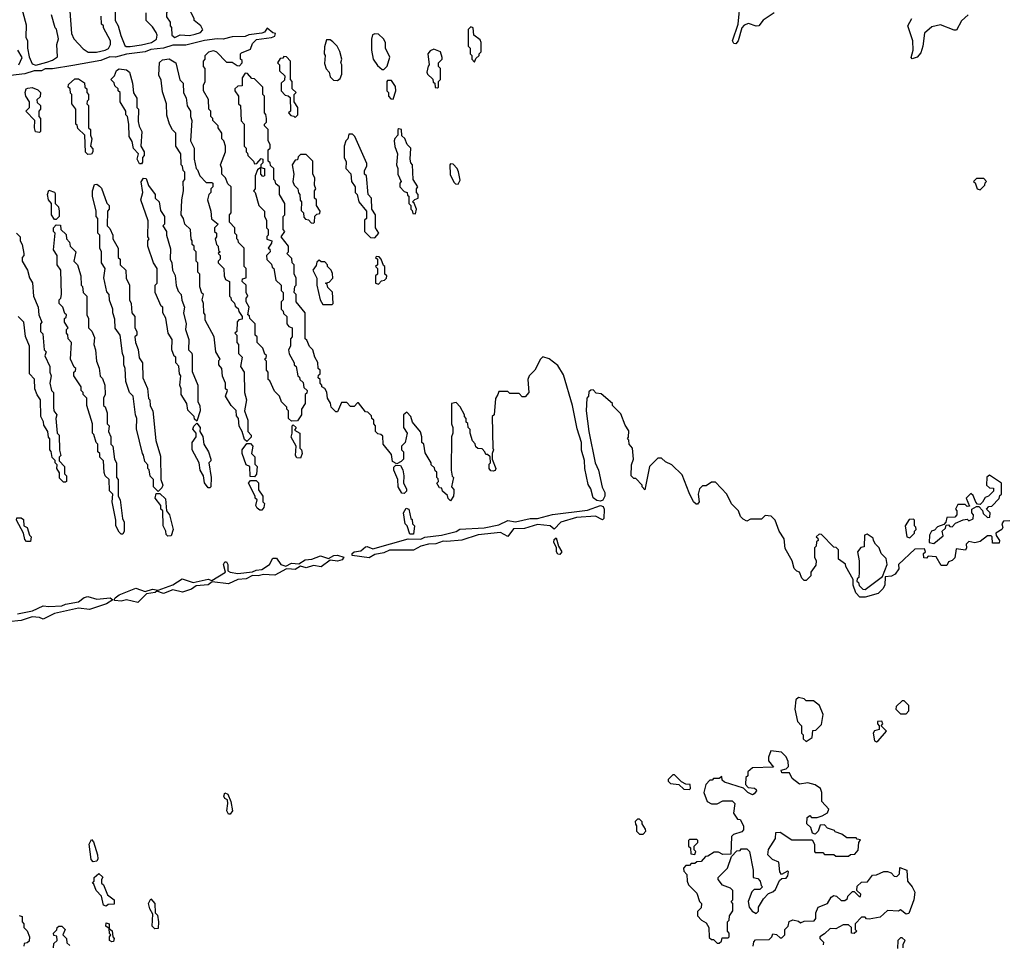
# Model space of a CAD drawing. Extents: x 2737310 to 2869991, y 870230 to 1012730.
# Tile 344 of 479: x 2793858 to 2799176, y 941844 to 946839. Entities that reach past the tile are written whole.
import ezdxf

# ---------------------------------------------------------------- set-up
doc = ezdxf.new("R2010")
doc.units = 0

msp = doc.modelspace()

# ---------------------------------------------------------------- linework, layer by layer
at = {"layer": '0CON02XD'}
for points in [[(2794695, 946742.5), (2794725, 946757.5), (2794775, 946754), (2794805, 946760), (2794835, 946770), (2794846.4, 946783.6), (2794836.4, 946806.4), (2794800, 946835), (2794800, 946845), (2794765, 946910), (2794735, 946930), (2794675, 946930), (2794660, 946915), (2794657, 946883), (2794650, 946875), (2794650, 946855), (2794670, 946825), (2794670, 946805), (2794677, 946797), (2794680, 946755), (2794695, 946742.5)], [(2797932.5, 946875), (2797873.6, 946836.4), (2797850, 946805), (2797835, 946803.3), (2797795, 946817.5), (2797770.7, 946809.3), (2797757.5, 946795), (2797737.5, 946725), (2797725, 946707.5), (2797715, 946710), (2797707.5, 946725), (2797737.5, 946815), (2797750, 946945)], [(2793862.5, 946925), (2793891.7, 946811.7), (2793890, 946745), (2793900, 946725), (2793900, 946685), (2793908.3, 946638.3), (2793925, 946600), (2793945, 946593.3), (2794005, 946610), (2794035, 946620), (2794061.7, 946638.3), (2794057.5, 946705), (2794067.5, 946735), (2794057, 946787), (2794050, 946795), (2794030, 946865)], [(2794127.5, 946885), (2794137.5, 946765), (2794150, 946735), (2794200.7, 946680.7), (2794227, 946663), (2794273, 946663), (2794320, 946675), (2794336.4, 946683.6), (2794347.5, 946705), (2794347.5, 946725), (2794310, 946795), (2794310, 946805), (2794300, 946815), (2794297, 946857)], [(2794372.5, 946905), (2794372.5, 946835), (2794390, 946805), (2794403, 946753), (2794425, 946700), (2794433.3, 946693.3), (2794453.9, 946693.9), (2794515, 946703.3), (2794570, 946715), (2794596.4, 946733.6), (2794600, 946755), (2794595, 946770), (2794575, 946800), (2794540, 946835), (2794540, 946875)], [(2798980, 946865), (2798945, 946832.5), (2798917, 946783), (2798905, 946782.5), (2798830.7, 946810.7), (2798785, 946800), (2798744.1, 946765.9), (2798736, 946695), (2798725, 946660), (2798705, 946636.7), (2798677.5, 946627.5), (2798672.5, 946635), (2798683.8, 946675), (2798681.2, 946725), (2798653.9, 946806.1), (2798675.8, 946845)], [(2798603.6, 943896.4), (2798607, 943873), (2798586.4, 943843.6), (2798566.4, 943833.6), (2798531.7, 943828.3), (2798530, 943785), (2798520, 943765), (2798495, 943740), (2798425, 943720), (2798395, 943720), (2798373, 943743), (2798360, 943785), (2798360, 943815), (2798320, 943885), (2798318.3, 943898.3), (2798280, 943925), (2798280, 943975), (2798268.3, 943988.3), (2798255, 943990), (2798188.3, 944058.3), (2798175, 944060), (2798160, 944045), (2798168.3, 944038.3), (2798170, 944025), (2798161.7, 944018.3), (2798160, 943995), (2798150, 943985), (2798150, 943935), (2798160, 943915), (2798157, 943893), (2798130, 943855), (2798130, 943835), (2798105, 943810), (2798095, 943810), (2798081.7, 943821.7), (2798070, 943855), (2798055, 943860), (2798040, 943875), (2798030, 943915), (2797993, 943983), (2797987.5, 944035), (2797960, 944075), (2797937.5, 944135), (2797916.4, 944156.4), (2797885, 944160), (2797865, 944140), (2797805, 944140), (2797785, 944130), (2797765, 944140), (2797750, 944155), (2797740, 944185), (2797703, 944223), (2797676.4, 944276.4), (2797615, 944340), (2797595, 944340), (2797565, 944320), (2797545, 944320), (2797530, 944305), (2797522.5, 944275), (2797527.5, 944235), (2797518.3, 944221.7), (2797511.7, 944221.7), (2797497.5, 944235), (2797473, 944283), (2797435, 944380), (2797380, 944435), (2797345, 944450), (2797325, 944470), (2797305, 944470), (2797260, 944425), (2797235, 944300), (2797220, 944315), (2797220, 944325), (2797185, 944360), (2797175, 944360), (2797160, 944375), (2797162.5, 944435), (2797172.5, 944465), (2797167.5, 944525), (2797150, 944545), (2797147, 944567), (2797140, 944575), (2797146.7, 944583.3), (2797147, 944617), (2797128.3, 944648.3), (2797105, 944710), (2797060, 944755), (2797060, 944765), (2796998.3, 944818.3), (2796971.7, 944821.7), (2796955, 944840), (2796941.7, 944838.3), (2796931.7, 944828.3), (2796930, 944805), (2796920, 944795), (2796917.5, 944725), (2796932, 944615), (2796966.7, 944445), (2796983.3, 944405), (2797003, 944313), (2797017.5, 944285), (2797017.5, 944265), (2797006.4, 944243.6), (2796995, 944237.5), (2796975, 944240.8), (2796955.5, 944255.5), (2796943.3, 944305), (2796927.3, 944327.3), (2796910, 944415), (2796907.7, 944457.7), (2796892.7, 944512.7), (2796892, 944555), (2796868.3, 944628.3), (2796843.8, 944755), (2796795, 944920), (2796765, 944970), (2796717, 945007), (2796683, 945017), (2796670, 945005), (2796640, 944945), (2796610, 944915), (2796602.5, 944895), (2796607.5, 944825), (2796588.3, 944801.7), (2796571.7, 944801.7), (2796555, 944820), (2796505, 944820), (2796495, 944830), (2796445, 944830), (2796440, 944815), (2796428.3, 944791.7), (2796420, 944705), (2796410, 944695), (2796412.5, 944525), (2796417.5, 944515), (2796410, 944495), (2796410, 944465), (2796430, 944415), (2796426.4, 944403.6), (2796415, 944400), (2796401.7, 944401.7), (2796392.5, 944415), (2796393, 944437), (2796400, 944445), (2796398.3, 944478.3), (2796385, 944490), (2796375, 944490), (2796370, 944505), (2796355, 944520), (2796331.7, 944521.7), (2796321.7, 944531.7), (2796318.3, 944548.3), (2796303, 944563), (2796290, 944605), (2796290, 944625), (2796280, 944635), (2796278.3, 944658.3), (2796270, 944665), (2796270, 944685), (2796260, 944695), (2796260, 944705), (2796237, 944747), (2796215, 944770), (2796190, 944765), (2796190, 944655), (2796197.5, 944635), (2796197.5, 944605), (2796190, 944585), (2796187.5, 944405), (2796193, 944373), (2796200, 944365), (2796190, 944315), (2796201.7, 944301.7), (2796202.5, 944285), (2796200, 944265), (2796185, 944240), (2796171.7, 944251.7), (2796168.3, 944268.3), (2796141.7, 944291.7), (2796138.3, 944308.3), (2796125, 944310), (2796110, 944335), (2796120, 944345), (2796118.3, 944358.3), (2796110, 944365), (2796110, 944395), (2796101.7, 944401.7), (2796098.3, 944418.3), (2796080, 944435), (2796080, 944445), (2796048.3, 944498.3), (2796040, 944545), (2796030, 944555), (2796030, 944585), (2796021.7, 944611.7), (2795980, 944665), (2795970, 944695), (2795948.3, 944718.3), (2795930, 944705), (2795930, 944635), (2795950, 944605), (2795940, 944555), (2795920, 944535), (2795920, 944515), (2795930, 944505), (2795930, 944465), (2795918.3, 944451.7), (2795895, 944440), (2795871.7, 944451.7), (2795865, 944490), (2795820, 944545), (2795818.3, 944588.3), (2795808.3, 944598.3), (2795791.7, 944601.7), (2795780, 944615), (2795780, 944645), (2795770, 944655), (2795770, 944675), (2795760, 944685), (2795758.3, 944698.3), (2795738.3, 944718.3), (2795725, 944720), (2795688.3, 944768.3), (2795681.7, 944768.3), (2795665, 944750), (2795645, 944750), (2795625, 944770), (2795595, 944770), (2795575, 944720), (2795565, 944720), (2795540, 944745), (2795537, 944767), (2795520, 944795), (2795517, 944827), (2795506.4, 944846.4), (2795490, 944855), (2795490, 944865), (2795480, 944875), (2795480, 944895), (2795470, 944905), (2795471.7, 944918.3), (2795480, 944925), (2795480, 944945), (2795470, 944955), (2795467, 944987), (2795452.5, 945015), (2795440, 945055), (2795423, 945073), (2795408.3, 945108.3), (2795400, 945115), (2795400, 945255), (2795350, 945315), (2795350, 945355), (2795340, 945365), (2795343, 945397), (2795350, 945405), (2795350, 945445), (2795340, 945465), (2795340, 945515), (2795330, 945525), (2795328.3, 945548.3), (2795300, 945575), (2795310, 945585), (2795310, 945615), (2795270, 945665), (2795290, 945695), (2795280, 945705), (2795280, 945775), (2795290, 945785), (2795290, 945845), (2795260, 945895), (2795260, 945935), (2795241.7, 945951.7), (2795238.3, 945968.3), (2795230, 945975), (2795230, 946035), (2795211.7, 946051.7), (2795210, 946065), (2795200, 946075), (2795200, 946135), (2795210, 946145), (2795210, 946165), (2795200, 946185), (2795200, 946245), (2795180, 946265), (2795180, 946275), (2795190, 946285), (2795190, 946305), (2795187, 946327), (2795180, 946335), (2795180, 946425), (2795170, 946435), (2795170, 946475), (2795125, 946520), (2795111.7, 946521.7), (2795088.3, 946548.3), (2795075, 946550), (2795060, 946525), (2795058.3, 946481.7), (2795035, 946480), (2795020, 946465), (2795020, 946455), (2795040, 946425), (2795040, 946385), (2795050, 946375), (2795053, 946293), (2795070, 946275), (2795070, 946155), (2795080, 946145), (2795080, 946125), (2795088.3, 946118.3), (2795090, 946105), (2795120, 946075), (2795125, 946060), (2795138.3, 946061.7), (2795161.7, 946088.3), (2795170, 946085), (2795170, 946065), (2795160, 946055), (2795160, 946040), (2795180, 946035), (2795180, 945995), (2795171.7, 945991.7), (2795160, 946005), (2795160, 946040), (2795141.7, 946028.3), (2795130, 945995), (2795130, 945925), (2795120, 945915), (2795130, 945905), (2795150, 945835), (2795180, 945805), (2795180, 945775), (2795190, 945755), (2795190, 945715), (2795200, 945705), (2795200, 945675), (2795193, 945667), (2795193, 945653), (2795220, 945645), (2795218.3, 945631.7), (2795200, 945605), (2795208.3, 945598.3), (2795210, 945585), (2795190, 945565), (2795193, 945543), (2795218.3, 945518.3), (2795221.7, 945501.7), (2795230, 945495), (2795241.7, 945431.7), (2795270, 945405), (2795270, 945375), (2795280, 945365), (2795280, 945325), (2795270, 945315), (2795270, 945275), (2795280, 945265), (2795281.7, 945251.7), (2795300, 945235), (2795300, 945195), (2795311.7, 945181.7), (2795330, 945175), (2795330, 945125), (2795320, 945115), (2795320, 945075), (2795310, 945055), (2795313, 945033), (2795340, 944985), (2795340, 944975), (2795350, 944965), (2795360, 944915), (2795368.3, 944908.3), (2795370, 944895), (2795388.3, 944878.3), (2795391.7, 944851.7), (2795410, 944835), (2795408.3, 944821.7), (2795400, 944815), (2795400, 944765), (2795380, 944735), (2795380, 944705), (2795358.3, 944671.7), (2795325, 944670), (2795310, 944685), (2795310, 944725), (2795300, 944735), (2795300, 944745), (2795272.5, 944775), (2795260, 944805), (2795233, 944833), (2795208.3, 944888.3), (2795200, 944895), (2795200, 944935), (2795190, 944945), (2795190, 944995), (2795180, 945005), (2795188.3, 945011.7), (2795190, 945025), (2795181.7, 945031.7), (2795170, 945065), (2795140, 945095), (2795140, 945125), (2795130, 945135), (2795130, 945195), (2795100, 945225), (2795098.3, 945238.3), (2795090, 945245), (2795097.5, 945285), (2795080, 945315), (2795080, 945335), (2795090, 945345), (2795080, 945365), (2795080, 945405), (2795060, 945425), (2795061.7, 945438.3), (2795080, 945445), (2795080, 945495), (2795070, 945505), (2795070, 945605), (2795040, 945635), (2795038.3, 945648.3), (2795030, 945655), (2795030, 945675), (2795020, 945685), (2795020, 945715), (2794990, 945745), (2794990, 945785), (2795000, 945795), (2795000, 945935), (2794981.7, 945951.7), (2794970, 945985), (2794950, 946005), (2794950, 946035), (2794942.5, 946055), (2794970, 946125), (2794970, 946155), (2794960, 946185), (2794950, 946195), (2794950, 946225), (2794930, 946255), (2794930, 946265), (2794900, 946295), (2794900, 946305), (2794890, 946315), (2794890, 946345), (2794880, 946355), (2794877, 946407), (2794850, 946455), (2794850, 946485), (2794860, 946505), (2794860, 946575), (2794850, 946585), (2794850, 946615), (2794860, 946625), (2794860, 946645), (2794880, 946665), (2794905, 946672.5), (2794920, 946665), (2794975, 946610), (2795005, 946610), (2795031.7, 946591.7), (2795045, 946590), (2795060, 946605), (2795058.3, 946618.3), (2795050, 946625), (2795050, 946655), (2795055, 946660), (2795105, 946680), (2795115, 946710), (2795137.5, 946732.5), (2795217, 946743), (2795235, 946750), (2795240, 946765), (2795225, 946767.5), (2795195, 946792.5), (2795179.5, 946770.5), (2795165, 946765.8), (2795095, 946756.2), (2795075, 946748), (2795005, 946745.8), (2794955.7, 946734.3), (2794925, 946735.8), (2794855, 946726), (2794755, 946700.6)], [(2796315, 946610), (2796321.7, 946628.3), (2796340, 946645), (2796340, 946655), (2796350, 946665), (2796350, 946715), (2796345, 946730), (2796310, 946755), (2796307.5, 946795), (2796295, 946800), (2796280, 946785), (2796280, 946695), (2796290, 946685), (2796290, 946655), (2796300, 946645), (2796300, 946625), (2796315, 946610)], [(2795575, 946510), (2795588.3, 946521.7), (2795597.5, 946545), (2795597.5, 946595), (2795592.5, 946605), (2795597.5, 946625), (2795587, 946667), (2795572.5, 946695), (2795549.3, 946719.3), (2795535, 946730), (2795515, 946730), (2795503, 946693), (2795502.5, 946655), (2795507.5, 946645), (2795503, 946603), (2795513, 946573), (2795530, 946555), (2795535, 946530), (2795551.7, 946511.7), (2795575, 946510)], [(2795825, 946570), (2795841.7, 946588.3), (2795857, 946637), (2795832.5, 946685), (2795832.5, 946715), (2795822.5, 946735), (2795795, 946760), (2795775, 946762.5), (2795763.9, 946756.1), (2795757, 946733), (2795757.5, 946675), (2795767.5, 946625), (2795790.7, 946590.7), (2795815, 946570), (2795825, 946570)], [(2794755, 946700.6), (2794685, 946700.8), (2794635, 946684.2), (2794565, 946677.5), (2794535, 946665.8), (2794435, 946652.5), (2794375, 946636.9), (2794345, 946637.5), (2794295, 946618.6), (2794145, 946591.4), (2794035, 946573.1), (2793995, 946572.5), (2793975, 946563.3), (2793935, 946562.9), (2793885, 946547.1), (2793745, 946530)], [(2793853.3, 946595), (2793870, 946635), (2793847.5, 946675)], [(2796115, 946470), (2796120, 946475), (2796120, 946505), (2796130, 946515), (2796130, 946575), (2796120, 946585), (2796120, 946605), (2796140, 946625), (2796140, 946635), (2796130, 946665), (2796095, 946680), (2796075, 946670), (2796062.5, 946655), (2796070, 946595), (2796063, 946587), (2796057.5, 946555), (2796060, 946545), (2796088.3, 946518.3), (2796091.7, 946501.7), (2796100, 946495), (2796101.7, 946471.7), (2796115, 946470)], [(2795085, 944560), (2795071.7, 944571.7), (2795060, 944615), (2795043, 944643), (2795040, 944685), (2795028.3, 944698.3), (2795027, 944727), (2795000, 944755), (2794970, 944805), (2794980, 944835), (2794970, 944845), (2794970, 944875), (2794953, 944913), (2794950, 944955), (2794932.5, 944975), (2794933, 944997), (2794940, 945005), (2794917.5, 945045), (2794907.5, 945125), (2794860, 945215), (2794860, 945245), (2794852.5, 945255), (2794850, 945305), (2794842.5, 945325), (2794850, 945355), (2794841.7, 945361.7), (2794830, 945395), (2794830, 945465), (2794820, 945475), (2794820, 945525), (2794810, 945535), (2794810, 945585), (2794800, 945595), (2794800, 945615), (2794790, 945625), (2794790, 945645), (2794783, 945653), (2794780, 945705), (2794750, 945735), (2794742.5, 945765), (2794730, 945785), (2794732.5, 945865), (2794742.5, 945915), (2794740, 945965), (2794750, 945975), (2794750, 946015), (2794740, 946025), (2794737, 946047), (2794730, 946055), (2794727.5, 946115), (2794700, 946155), (2794700, 946225), (2794683, 946243), (2794667.5, 946275), (2794653, 946323), (2794650, 946385), (2794628.3, 946448.3), (2794621.7, 946511.7), (2794608.3, 946538.3), (2794613, 946607), (2794628.3, 946621.7), (2794665, 946626.7), (2794700, 946605), (2794723, 946513), (2794740, 946495), (2794743, 946443), (2794757, 946417), (2794763, 946373), (2794780, 946345), (2794780, 946315), (2794787.5, 946295), (2794780, 946185), (2794800, 946145), (2794800, 946085), (2794810, 946035), (2794818.3, 946028.3), (2794830, 945995), (2794865, 945960), (2794895, 945960), (2794900, 945955), (2794900, 945935), (2794890, 945925), (2794890, 945905), (2794880, 945895), (2794872.5, 945865), (2794890, 945805), (2794893, 945763), (2794930, 945735), (2794910, 945715), (2794910, 945695), (2794920, 945685), (2794920, 945665), (2794912.5, 945655), (2794920, 945625), (2794930, 945615), (2794931.7, 945591.7), (2794940, 945585), (2794930, 945575), (2794940, 945565), (2794940, 945545), (2794930, 945535), (2794930, 945525), (2794960, 945495), (2794962.5, 945455), (2794970, 945435), (2794990, 945425), (2794990, 945345), (2794998.3, 945338.3), (2795000, 945325), (2795018.3, 945308.3), (2795021.7, 945291.7), (2795038.3, 945278.3), (2795041.7, 945261.7), (2795060, 945235), (2795058.3, 945221.7), (2795041.7, 945218.3), (2795033, 945207), (2795030, 945155), (2795020, 945145), (2795030, 945135), (2795030, 945095), (2795040, 945085), (2795040, 945035), (2795060, 945015), (2795050, 944965), (2795070, 944935), (2795072.5, 944825), (2795082.5, 944785), (2795072.5, 944725), (2795090, 944675), (2795090, 944615), (2795107.5, 944595), (2795107, 944583), (2795085, 944560)], [(2795345, 946310), (2795360, 946325), (2795360, 946365), (2795340, 946395), (2795340, 946435), (2795350, 946445), (2795330, 946465), (2795330, 946505), (2795320, 946515), (2795320, 946615), (2795298.3, 946638.3), (2795285, 946640), (2795278.3, 946631.7), (2795265, 946630), (2795250, 946605), (2795260, 946595), (2795261.7, 946561.7), (2795290, 946535), (2795288.3, 946511.7), (2795270, 946495), (2795270, 946455), (2795291.7, 946431.7), (2795308.3, 946428.3), (2795318.3, 946418.3), (2795320, 946345), (2795310, 946335), (2795321.7, 946321.7), (2795338.3, 946318.3), (2795345, 946310)], [(2794515, 946060), (2794505, 946060), (2794492.5, 946085), (2794500, 946115), (2794473, 946143), (2794465, 946180), (2794448.3, 946208.3), (2794447.5, 946275), (2794440, 946315), (2794430, 946325), (2794430, 946345), (2794400, 946395), (2794400, 946445), (2794390, 946455), (2794390, 946465), (2794371.7, 946481.7), (2794368.3, 946498.3), (2794350, 946515), (2794370, 946535), (2794380, 946565), (2794395, 946572.5), (2794435, 946567.5), (2794450, 946555), (2794467.5, 946495), (2794473, 946443), (2794490, 946415), (2794490, 946365), (2794500, 946355), (2794498.3, 946288.3), (2794503, 946263), (2794517.5, 946235), (2794512.5, 946155), (2794530, 946125), (2794530, 946105), (2794520, 946095), (2794521.7, 946068.3), (2794515, 946060)], [(2794225, 946110), (2794213, 946123), (2794210, 946215), (2794171.7, 946251.7), (2794168.3, 946268.3), (2794160, 946275), (2794160, 946355), (2794140, 946385), (2794140, 946435), (2794131.7, 946441.7), (2794130, 946465), (2794120, 946475), (2794121.7, 946488.3), (2794155, 946520), (2794175, 946520), (2794208.3, 946498.3), (2794210, 946475), (2794220, 946465), (2794220, 946445), (2794230, 946435), (2794230, 946405), (2794221.7, 946398.3), (2794220, 946385), (2794230, 946375), (2794230, 946255), (2794240, 946245), (2794240, 946215), (2794247.5, 946195), (2794240, 946155), (2794251.7, 946141.7), (2794252.5, 946125), (2794245, 946112.5), (2794225, 946110)], [(2795875, 946410), (2795890, 946455), (2795887, 946477), (2795865, 946510), (2795845, 946510), (2795840, 946505), (2795840, 946455), (2795850, 946445), (2795850, 946425), (2795861.7, 946411.7), (2795875, 946410)], [(2793965, 946230), (2793943, 946233), (2793937.5, 946255), (2793940, 946295), (2793890, 946345), (2793910, 946365), (2793910, 946395), (2793890, 946425), (2793887.5, 946445), (2793892.5, 946465), (2793900.7, 946469.3), (2793925, 946472.5), (2793955, 946460), (2793970, 946445), (2793968.3, 946421.7), (2793950, 946405), (2793951.7, 946391.7), (2793970, 946375), (2793970, 946355), (2793960, 946345), (2793960, 946315), (2793970, 946305), (2793970, 946235), (2793965, 946230)], [(2795995, 945790), (2796000, 945815), (2795988.3, 945848.3), (2795980, 945855), (2795991.7, 945868.3), (2796010, 945875), (2796010, 945895), (2796000, 945905), (2796000, 945925), (2796007.5, 945935), (2795982.5, 945975), (2795980, 946055), (2795970, 946065), (2795967.5, 946085), (2795970, 946145), (2795950, 946165), (2795937, 946197), (2795921.7, 946211.7), (2795920, 946245), (2795905, 946250), (2795900, 946245), (2795900, 946215), (2795883, 946197), (2795880, 946185), (2795883, 946153), (2795897.5, 946115), (2795892.5, 946055), (2795900, 946035), (2795900, 946005), (2795917.5, 945965), (2795910, 945955), (2795910, 945935), (2795935, 945910), (2795950, 945905), (2795951.7, 945891.7), (2795960, 945885), (2795960, 945845), (2795970, 945835), (2795970, 945815), (2795978.3, 945808.3), (2795981.7, 945791.7), (2795995, 945790)], [(2795775, 945660), (2795797.5, 945685), (2795780, 945715), (2795780, 945785), (2795760, 945815), (2795757.5, 945875), (2795740, 945895), (2795730, 945995), (2795720, 946005), (2795720, 946025), (2795731.7, 946048.3), (2795731.7, 946061.7), (2795667, 946207), (2795655, 946220), (2795635, 946220), (2795630, 946195), (2795620, 946185), (2795610, 946155), (2795610, 946095), (2795621.7, 946071.7), (2795620, 946035), (2795647, 946007), (2795650, 945965), (2795670, 945935), (2795670, 945905), (2795680, 945895), (2795690, 945855), (2795730, 945805), (2795730, 945765), (2795720, 945755), (2795720, 945695), (2795751.7, 945661.7), (2795775, 945660)], [(2795445, 945740), (2795450, 945745), (2795451.7, 945778.3), (2795461.7, 945788.3), (2795478.3, 945791.7), (2795480, 945805), (2795460, 945835), (2795460, 945865), (2795450, 945875), (2795450, 945915), (2795457.5, 945925), (2795450, 945945), (2795452.5, 945985), (2795440, 946005), (2795440, 946075), (2795405, 946110), (2795375, 946110), (2795361.7, 946098.3), (2795358.3, 946081.7), (2795345, 946080), (2795330, 946055), (2795337.5, 946005), (2795332.5, 945965), (2795340, 945945), (2795360, 945925), (2795363, 945903), (2795370, 945895), (2795373, 945863), (2795380, 945855), (2795378.3, 945808.3), (2795390, 945795), (2795391.7, 945771.7), (2795401.7, 945761.7), (2795418.3, 945758.3), (2795431.7, 945741.7), (2795445, 945740)], [(2796225, 945950), (2796237.5, 945972.5), (2796227, 946017), (2796220, 946035), (2796198.3, 946058.3), (2796185, 946060), (2796180, 946055), (2796183, 946003), (2796201.7, 945961.7), (2796211.7, 945951.7), (2796225, 945950)], [(2794815, 944670), (2794801.7, 944681.7), (2794800, 944695), (2794765, 944730), (2794760, 944765), (2794730, 944815), (2794730, 944845), (2794722.5, 944865), (2794727.5, 944915), (2794720, 944925), (2794717, 944967), (2794700, 944985), (2794700, 945015), (2794691.7, 945021.7), (2794680, 945055), (2794681.7, 945111.7), (2794660, 945145), (2794647, 945227), (2794630, 945255), (2794630, 945285), (2794621.7, 945291.7), (2794590, 945365), (2794590, 945405), (2794600, 945415), (2794600, 945495), (2794580, 945525), (2794550, 945615), (2794550, 945645), (2794557.5, 945655), (2794550, 945665), (2794551.7, 945751.7), (2794512.5, 945865), (2794522.5, 945905), (2794513.6, 945963.6), (2794527, 945983), (2794540, 945980), (2794553, 945943), (2794590, 945895), (2794590, 945875), (2794610, 945855), (2794618.3, 945808.3), (2794640, 945775), (2794640, 945735), (2794630, 945725), (2794650, 945695), (2794650, 945675), (2794671.7, 945601.7), (2794670, 945545), (2794680, 945525), (2794682.5, 945485), (2794697, 945457), (2794703, 945403), (2794713, 945373), (2794730, 945355), (2794733, 945323), (2794747.5, 945285), (2794742.5, 945255), (2794757.5, 945195), (2794752.5, 945165), (2794771.7, 945111.7), (2794770, 945055), (2794787, 945037), (2794790, 945025), (2794788.3, 944938.3), (2794820, 944865), (2794820, 944775), (2794830, 944755), (2794832.5, 944725), (2794815, 944670)], [(2799045, 945920), (2799070, 945945), (2799071.7, 945958.3), (2799080, 945965), (2799065, 945980), (2799025, 945980), (2799010, 945965), (2799018.3, 945958.3), (2799030, 945925), (2799045, 945920)], [(2794605, 944290), (2794580, 944315), (2794580, 944355), (2794563, 944373), (2794557, 944407), (2794550, 944415), (2794550, 944435), (2794533, 944453), (2794527, 944487), (2794520, 944495), (2794488.3, 944628.3), (2794490, 944685), (2794482.5, 944705), (2794470, 944805), (2794450, 944825), (2794430, 944885), (2794427.5, 944955), (2794420, 944975), (2794420, 945015), (2794412.5, 945035), (2794400, 945135), (2794373, 945173), (2794371.7, 945221.7), (2794360, 945255), (2794360, 945275), (2794343, 945323), (2794340, 945355), (2794328.3, 945368.3), (2794312.5, 945445), (2794320, 945495), (2794300, 945525), (2794300, 945585), (2794290, 945605), (2794290, 945675), (2794280, 945685), (2794280, 945765), (2794270, 945775), (2794270, 945805), (2794250, 945885), (2794250, 945915), (2794261.7, 945948.3), (2794275, 945950), (2794289.3, 945939.3), (2794298.8, 945928.8), (2794328.3, 945848.3), (2794340, 945835), (2794340, 945815), (2794332.5, 945805), (2794330, 945725), (2794345, 945710), (2794360, 945675), (2794360, 945655), (2794390, 945605), (2794390, 945555), (2794400, 945545), (2794400, 945515), (2794430, 945485), (2794433, 945443), (2794450, 945405), (2794450, 945325), (2794460, 945305), (2794462.5, 945255), (2794480, 945235), (2794480, 945175), (2794490, 945155), (2794490, 945135), (2794480, 945125), (2794482.5, 945095), (2794497, 945057), (2794503, 945013), (2794520, 944985), (2794522.5, 944905), (2794547, 944847), (2794553, 944793), (2794560, 944785), (2794563, 944753), (2794577.5, 944725), (2794592.5, 944565), (2794618.3, 944481.7), (2794620, 944355), (2794630, 944325), (2794625, 944310), (2794605, 944290)], [(2794055, 945760), (2794045, 945760), (2794030, 945785), (2794030, 945845), (2794012.5, 945865), (2794007.5, 945895), (2794015, 945917.5), (2794045, 945907.5), (2794049.3, 945899.3), (2794050, 945845), (2794067, 945827), (2794070, 945805), (2794070, 945775), (2794055, 945760)], [(2794415, 944060), (2794405, 944060), (2794395, 944070), (2794377.5, 944105), (2794377.5, 944135), (2794357.5, 944235), (2794360, 944275), (2794343, 944293), (2794340, 944355), (2794320, 944375), (2794313, 944393), (2794310, 944455), (2794290, 944475), (2794290, 944495), (2794280, 944505), (2794280, 944545), (2794270, 944555), (2794258.3, 944598.3), (2794250, 944605), (2794250, 944655), (2794220, 944755), (2794220, 944795), (2794200, 944815), (2794200, 944825), (2794190, 944835), (2794190, 944855), (2794150, 944915), (2794150, 944935), (2794158.3, 944941.7), (2794160, 944955), (2794151.7, 944961.7), (2794132.5, 945005), (2794137.5, 945095), (2794120, 945115), (2794117, 945137), (2794110, 945145), (2794110, 945165), (2794120, 945175), (2794100, 945205), (2794100, 945225), (2794108.3, 945231.7), (2794110, 945245), (2794101.7, 945251.7), (2794090, 945285), (2794070, 945305), (2794070, 945325), (2794080, 945335), (2794082.5, 945355), (2794080, 945485), (2794060, 945515), (2794060, 945565), (2794040, 945595), (2794050, 945685), (2794040, 945695), (2794040, 945715), (2794055, 945730), (2794078.3, 945728.3), (2794080, 945705), (2794108.3, 945678.3), (2794110, 945655), (2794127, 945637), (2794130, 945615), (2794160, 945585), (2794150, 945535), (2794170, 945515), (2794187.5, 945455), (2794190, 945405), (2794197, 945397), (2794200, 945365), (2794220, 945345), (2794220, 945245), (2794230, 945225), (2794230, 945175), (2794247, 945157), (2794261.7, 945121.7), (2794257.5, 945085), (2794267.5, 945055), (2794272.5, 944995), (2794287, 944957), (2794293, 944913), (2794305, 944900), (2794317.5, 944865), (2794320, 944815), (2794310, 944795), (2794310, 944755), (2794318.3, 944748.3), (2794330, 944715), (2794330, 944655), (2794340, 944645), (2794337.5, 944615), (2794350, 944585), (2794350, 944545), (2794360, 944535), (2794370, 944465), (2794380, 944445), (2794380, 944365), (2794390, 944355), (2794390, 944265), (2794400, 944245), (2794412.5, 944145), (2794422.5, 944125), (2794422.5, 944075), (2794415, 944060)], [(2793840, 945685), (2793860, 945665), (2793860, 945645), (2793870, 945625), (2793880, 945575), (2793880, 945565), (2793870, 945555), (2793870, 945535), (2793900, 945485), (2793910, 945445), (2793927, 945417), (2793932.5, 945345), (2793957.5, 945285), (2793960, 945245), (2793977.5, 945205), (2793970, 945195), (2793970, 945155), (2793981.7, 945141.7), (2793990, 945055), (2794000, 945045), (2793993, 945023), (2794020, 944965), (2794020, 944935), (2794027.5, 944915), (2794020, 944875), (2794030, 944835), (2794040, 944825), (2794040, 944745), (2794042.5, 944725), (2794057.5, 944705), (2794053.3, 944685), (2794060, 944605), (2794070, 944595), (2794073, 944513), (2794080, 944485), (2794070, 944475), (2794070, 944455), (2794100, 944425), (2794100, 944385), (2794110, 944375), (2794110, 944345), (2794105, 944340)], [(2795795, 945410), (2795811.7, 945428.3), (2795828.3, 945431.7), (2795838.3, 945441.7), (2795840, 945455), (2795830, 945465), (2795830, 945505), (2795821.7, 945511.7), (2795810, 945545), (2795798.3, 945558.3), (2795785, 945560), (2795780, 945555), (2795790, 945545), (2795790, 945515), (2795780, 945505), (2795790, 945495), (2795790, 945465), (2795780, 945455), (2795780, 945415), (2795795, 945410)], [(2795545, 945300), (2795550, 945305), (2795547, 945367), (2795521.7, 945391.7), (2795518.3, 945408.3), (2795510, 945415), (2795528.3, 945421.7), (2795548.3, 945441.7), (2795547, 945467), (2795540, 945485), (2795520, 945505), (2795520, 945515), (2795505, 945530), (2795485, 945530), (2795475, 945540), (2795461.7, 945528.3), (2795458.3, 945511.7), (2795440, 945485), (2795461.7, 945441.7), (2795462.5, 945405), (2795480, 945325), (2795495, 945300), (2795545, 945300)], [(2794105, 944340), (2794095, 944340), (2794073, 944363), (2794071.7, 944391.7), (2794057.5, 944415), (2794060, 944435), (2794050, 944445), (2794048.3, 944458.3), (2794033, 944473), (2794027, 944507), (2794020, 944515), (2794020, 944575), (2794013, 944583), (2794010, 944615), (2793988.3, 944648.3), (2793986.4, 944666.4), (2793972.5, 944695), (2793970, 944785), (2793951.7, 944811.7), (2793940, 944845), (2793937, 944897), (2793910, 944925), (2793910, 945075), (2793888.3, 945128.3), (2793880, 945205), (2793850, 945235)], [(2794885, 944310), (2794875, 944310), (2794856.4, 944336.4), (2794850, 944375), (2794832.5, 944405), (2794827.5, 944445), (2794790, 944515), (2794790, 944555), (2794810, 944585), (2794810, 944605), (2794793.6, 944626.4), (2794797.5, 944642.5), (2794815, 944660), (2794832.5, 944635), (2794830, 944615), (2794847, 944587), (2794852.5, 944545), (2794877.5, 944505), (2794890, 944465), (2794890, 944455), (2794880, 944445), (2794892.5, 944365), (2794890, 944315), (2794885, 944310)], [(2795375, 944470), (2795355, 944472.5), (2795347.5, 944485), (2795350, 944535), (2795323.6, 944583.6), (2795330, 944605), (2795330, 944645), (2795335, 944650), (2795350, 944635), (2795341.7, 944621.7), (2795370, 944605), (2795370, 944525), (2795380, 944515), (2795382.5, 944495), (2795375, 944470)], [(2795125, 944370), (2795101.7, 944371.7), (2795100, 944425), (2795080, 944435), (2795060, 944495), (2795060, 944515), (2795085, 944550), (2795105, 944550), (2795117.5, 944535), (2795110, 944495), (2795127, 944477), (2795128.3, 944438.3), (2795140, 944425), (2795137, 944383), (2795125, 944370)], [(2795935, 944280), (2795921.7, 944281.7), (2795902.5, 944315), (2795900, 944355), (2795877.5, 944405), (2795878.3, 944421.7), (2795888.3, 944431.7), (2795915, 944430), (2795927, 944407), (2795932.5, 944375), (2795930, 944335), (2795947.5, 944305), (2795947.5, 944292.5), (2795935, 944280)], [(2798795, 944010), (2798845, 944050), (2798840, 944075), (2798858.3, 944091.7), (2798861.7, 944108.3), (2798875, 944110), (2798881.7, 944101.7), (2798895, 944100), (2798911.7, 944118.3), (2798953, 944137), (2798975, 944140), (2798985, 944132.5), (2799008.3, 944141.7), (2799010, 944165), (2799000, 944175), (2799000, 944195), (2799025, 944210), (2799038.3, 944208.3), (2799058.3, 944188.3), (2799061.7, 944171.7), (2799085, 944150), (2799098.3, 944151.7), (2799100, 944175), (2799080, 944195), (2799091.7, 944208.3), (2799108.3, 944211.7), (2799148.3, 944251.7), (2799151.7, 944268.3), (2799160, 944275), (2799160, 944335), (2799095, 944377.5), (2799081.7, 944368.3), (2799080, 944325), (2799095, 944310), (2799118.3, 944308.3), (2799118.3, 944291.7), (2799090, 944265), (2799071.7, 944258.3), (2799058.3, 944231.7), (2799045, 944220), (2799031.7, 944221.7), (2799021.7, 944231.7), (2799008.3, 944268.3), (2798995, 944280), (2798970, 944255), (2798988.3, 944211.7), (2798975, 944210), (2798965, 944220), (2798925, 944220), (2798912.5, 944195), (2798920, 944185), (2798920, 944165), (2798908.3, 944151.7), (2798865, 944150), (2798860, 944125), (2798848.3, 944111.7), (2798815, 944100), (2798798.3, 944081.7), (2798782.5, 944075), (2798772.5, 944055), (2798770, 944015), (2798795, 944010)], [(2795165, 944190), (2795155, 944190), (2795140.7, 944200.7), (2795132.5, 944215), (2795140, 944245), (2795130, 944255), (2795130, 944265), (2795092.5, 944335), (2795105, 944350), (2795135, 944350), (2795147, 944337), (2795148.3, 944298.3), (2795170, 944265), (2795170, 944235), (2795180, 944225), (2795177, 944203), (2795165, 944190)], [(2794658.3, 944048.3), (2794648.3, 944058.3), (2794647.5, 944075), (2794632.5, 944105), (2794630, 944185), (2794620, 944195), (2794620, 944215), (2794590, 944255), (2794595, 944280), (2794615, 944280), (2794645, 944250), (2794650, 944185), (2794667.5, 944165), (2794686.7, 944085), (2794675, 944050), (2794658.3, 944048.3)], [(2795745, 943931.2), (2795652.5, 943945), (2795653.3, 943955), (2795665, 943964), (2795700.8, 943969.2), (2795725, 943991.2), (2795735, 943993.3), (2795765, 943981.2), (2795955, 944033.8), (2796025, 944032), (2796045, 944043.3), (2796136.1, 944053.9), (2796215, 944074), (2796235, 944087.5), (2796365.9, 944094.1), (2796445, 944110.8), (2796495, 944133.3), (2796535, 944126), (2796615, 944144), (2796655, 944144.2), (2796735, 944166.7), (2796925, 944188.9), (2796995, 944214.2), (2797008.6, 944208.6), (2797014.3, 944195), (2797012.5, 944145), (2797005, 944137.5), (2796967.3, 944157.3), (2796865, 944150), (2796780, 944125), (2796745, 944087.5), (2796723.3, 944105), (2796655, 944112.5), (2796585, 944091.1), (2796525, 944088.8), (2796495, 944046.7), (2796455, 944068.1), (2796333.2, 944056.8), (2796245, 944027.5), (2796165, 944019.4), (2796145, 944022.5), (2796105, 944007.1), (2796065, 944005.8), (2796024.5, 943995.5), (2795985, 943972.5), (2795855, 943972.5), (2795825, 943958.6), (2795775, 943950), (2795745, 943931.2)], [(2795985, 944060), (2795965, 944060), (2795950, 944105), (2795940, 944115), (2795930, 944175), (2795945, 944200), (2795960, 944195), (2795970, 944145), (2795978.3, 944138.3), (2795980, 944115), (2795990, 944105), (2795985, 944060)], [(2793915, 944020), (2793895, 944020), (2793885, 944030), (2793877.5, 944065), (2793840, 944135), (2793841.7, 944148.3), (2793865, 944147.5), (2793878.3, 944138.3), (2793880, 944105), (2793897.5, 944095), (2793910, 944055), (2793920, 944045), (2793915, 944020)], [(2799205, 944132.5), (2799170.7, 944129.3), (2799162.5, 944115), (2799167.5, 944095), (2799162.5, 944085), (2799130, 944065), (2799131.7, 944051.7), (2799150, 944025), (2799148.3, 944011.7), (2799111.7, 944011.7), (2799110, 944045), (2799105, 944050), (2799085, 944050), (2799045, 944020), (2799017, 944013), (2798985, 944020), (2798970, 944005), (2798972.5, 943985), (2798967, 943973), (2798915, 943980), (2798908.8, 943931.2), (2798895, 943917.5), (2798875, 943910), (2798865, 943890), (2798835, 943890), (2798807, 943937), (2798765, 943940), (2798755, 943930), (2798741.7, 943931.7), (2798740, 943955), (2798750, 943965), (2798745, 943980), (2798691.7, 943978.3), (2798603.6, 943896.4)], [(2798665, 944040), (2798690, 944065), (2798690, 944075), (2798700, 944085), (2798698.3, 944098.3), (2798690, 944105), (2798690, 944135), (2798685, 944140), (2798661.7, 944138.3), (2798640, 944105), (2798650, 944045), (2798665, 944040)], [(2798425, 943760), (2798518.3, 943831.7), (2798542.5, 943895), (2798538.3, 943928.3), (2798510, 943955), (2798500, 943985), (2798480, 944005), (2798470, 944025), (2798468.3, 944038.3), (2798435, 944060), (2798420, 944055), (2798418.3, 943991.7), (2798401.7, 943988.3), (2798382.5, 943965), (2798392.5, 943915), (2798392.5, 943855), (2798390, 943825), (2798381.7, 943818.3), (2798380, 943805), (2798388.3, 943798.3), (2798391.7, 943781.7), (2798411.7, 943761.7), (2798425, 943760)], [(2796775, 943950), (2796765, 943952.5), (2796756.7, 943965), (2796757.5, 943987.5), (2796743.3, 944015), (2796745, 944030), (2796755, 944040), (2796767.5, 943995), (2796786.7, 943965), (2796775, 943950)], [(2794495, 943691.2), (2794435, 943704.2), (2794405, 943697.5), (2794372, 943702), (2794367.5, 943705), (2794372.5, 943715), (2794395, 943732), (2794485, 943767.5), (2794535, 943750), (2794575, 943763.3), (2794605, 943757.5), (2794685, 943786.7), (2794735, 943817.5), (2794795, 943798.8), (2794875, 943816), (2794895, 943810), (2794970, 943855), (2794957.5, 943895), (2794965, 943910), (2794975, 943910), (2794982.5, 943895), (2794981.7, 943861.7), (2794993.6, 943853.6), (2795035, 943847.5), (2795115, 943856.2), (2795134.3, 943865.7), (2795165, 943868.8), (2795207.5, 943895), (2795225, 943930), (2795245, 943930), (2795267.5, 943895), (2795295, 943886.7), (2795325, 943903.8), (2795365, 943900), (2795399.5, 943920.5), (2795435, 943923.8), (2795483, 943943), (2795525, 943927.5), (2795555, 943944), (2795575, 943947.1), (2795607.5, 943935), (2795598.7, 943921.3), (2795574.3, 943914.3), (2795535, 943920), (2795485, 943883.3), (2795445, 943890), (2795405, 943877.1), (2795375, 943887.5), (2795345, 943869.2), (2795325, 943870.8), (2795298.3, 943871.7), (2795235, 943838.8), (2795175, 943842), (2795145.7, 943834.3), (2795115, 943836.7), (2795081.3, 943818.7), (2795035, 943814.3), (2794985, 943791.2), (2794897, 943803), (2794875, 943786.2), (2794810, 943780), (2794785, 943762), (2794736.4, 943746.4), (2794685, 943758.8), (2794635, 943739.2), (2794598.3, 943751.7), (2794590, 943745), (2794543.3, 943736.7), (2794495, 943691.2)], [(2793845, 943630), (2793926.4, 943646.4), (2793985, 943672.5), (2794015, 943668.8), (2794085, 943673.3), (2794105, 943682), (2794175, 943693.8), (2794205, 943717.5), (2794225, 943722.5), (2794275, 943709.2), (2794345.8, 943715.8), (2794360, 943705), (2794327, 943683), (2794235, 943653.3), (2794175, 943659.2), (2794045, 943630.8), (2793985, 943600), (2793965, 943609.2), (2793925, 943612.5), (2793865, 943594.2), (2793795, 943586)], [(2798105, 942940), (2798138.3, 942961.7), (2798141.7, 942998.3), (2798158.3, 943001.7), (2798188.3, 943031.7), (2798197.5, 943085), (2798177.5, 943135), (2798145, 943160), (2798105, 943160), (2798095, 943170), (2798065, 943177.5), (2798050, 943165), (2798043.6, 943113.6), (2798058.3, 943048.3), (2798080, 943025), (2798080, 942985), (2798090, 942975), (2798090, 942955), (2798105, 942940)], [(2798645, 943090), (2798660, 943105), (2798660, 943135), (2798635, 943160), (2798625, 943160), (2798591.7, 943128.3), (2798590, 943115), (2798615, 943090), (2798645, 943090)], [(2798485, 942937.5), (2798495, 942942.5), (2798540, 942995), (2798510, 943025), (2798520, 943035), (2798515, 943050), (2798491.7, 943048.3), (2798490, 943035), (2798500, 943025), (2798500, 943005), (2798475, 942997.5), (2798467.5, 942985), (2798473.9, 942943.9), (2798485, 942937.5)], [(2797635, 941850), (2797648.3, 941861.7), (2797651.7, 941878.3), (2797685, 941880), (2797690, 941885), (2797690, 941905), (2797680, 941915), (2797680, 941965), (2797690, 941975), (2797691.7, 941998.3), (2797710, 942025), (2797710, 942065), (2797700, 942075), (2797710, 942085), (2797710, 942135), (2797697, 942147), (2797653.6, 942163.6), (2797630, 942195), (2797630, 942205), (2797680, 942255), (2797701.7, 942318.3), (2797731.7, 942348.3), (2797748.3, 942351.7), (2797755, 942360), (2797785, 942360), (2797800, 942345), (2797820, 942245), (2797820, 942205), (2797845, 942200), (2797857.5, 942185), (2797861.7, 942161.7), (2797870, 942155), (2797855, 942140), (2797825, 942140), (2797811.7, 942128.3), (2797792.5, 942075), (2797797.5, 942045), (2797813.6, 942023.6), (2797835, 942010), (2797847.5, 942022.5), (2797847.5, 942045), (2797875, 942090), (2797901.7, 942118.3), (2797925, 942127.5), (2797939.3, 942140.7), (2797960.7, 942189.3), (2797975, 942200), (2797998.3, 942201.7), (2798006.4, 942213.6), (2798010, 942235), (2798005, 942240), (2797971.7, 942221.7), (2797962.5, 942235), (2797958.3, 942288.3), (2797923, 942303), (2797898.3, 942328.3), (2797903, 942357), (2797940, 942415), (2797941.7, 942448.3), (2797965, 942450), (2798028.3, 942408.3), (2798138.3, 942408.3), (2798150, 942385), (2798150, 942345), (2798155, 942340), (2798195, 942340), (2798205, 942330), (2798255, 942330), (2798265, 942320), (2798335, 942320), (2798345, 942330), (2798368.3, 942331.7), (2798387, 942353), (2798390, 942395), (2798398.3, 942408.3), (2798381.7, 942411.7), (2798375, 942420), (2798325, 942420), (2798298.3, 942438.3), (2798261.7, 942451.7), (2798258.3, 942458.3), (2798221.7, 942471.7), (2798205, 942490), (2798181.7, 942488.3), (2798170, 942455), (2798155, 942440), (2798140, 942445), (2798130, 942475), (2798110, 942495), (2798111.7, 942528.3), (2798125, 942540), (2798135, 942530), (2798165, 942530), (2798191.7, 942538.3), (2798220, 942555), (2798227.5, 942575), (2798190, 942615), (2798190, 942665), (2798182.5, 942685), (2798155, 942706), (2798115, 942715.8), (2798070, 942710), (2798030.3, 942740.3), (2798015, 942770), (2797975, 942770), (2797970, 942785), (2797997.5, 942792.5), (2798010, 942805), (2798008.3, 942831.7), (2797997, 942857), (2797971.7, 942881.7), (2797915, 942890), (2797902.5, 942855), (2797902.5, 942835), (2797928.3, 942801.7), (2797815, 942797.5), (2797790, 942775), (2797790, 942755), (2797780, 942745), (2797778.3, 942708.3), (2797791.7, 942691.7), (2797827, 942687), (2797835, 942680), (2797837, 942673), (2797825, 942657.5), (2797815, 942652.5), (2797790, 942665), (2797767.5, 942687.5), (2797665, 942720), (2797651.7, 942731.7), (2797650, 942750), (2797635, 942740), (2797605, 942740), (2797598.3, 942731.7), (2797585, 942730), (2797563, 942707), (2797552.5, 942665), (2797570, 942615), (2797595, 942602.5), (2797625, 942602.5), (2797655, 942620), (2797705, 942620), (2797720, 942605), (2797713, 942553), (2797735, 942520), (2797748.3, 942518.3), (2797767.5, 942485), (2797767.5, 942462.5), (2797758.3, 942451.7), (2797713, 942437), (2797703, 942427), (2797698.3, 942331.7), (2797655, 942330), (2797631.7, 942341.7), (2797608.3, 942341.7), (2797575, 942320), (2797561.7, 942318.3), (2797538.3, 942291.7), (2797515, 942290), (2797505, 942280), (2797485, 942280), (2797475, 942270), (2797455, 942270), (2797442.5, 942255), (2797445, 942240), (2797461.7, 942221.7), (2797462.5, 942185), (2797470, 942165), (2797515, 942120), (2797530, 942075), (2797540, 942065), (2797538.3, 942041.7), (2797518.3, 942021.7), (2797518.3, 941998.3), (2797540, 941975), (2797565, 941960), (2797580, 941935), (2797581.7, 941881.7), (2797595, 941870), (2797605, 941870), (2797625, 941850), (2797635, 941850)], [(2797475, 942680), (2797480, 942685), (2797478.3, 942708.3), (2797455, 942710), (2797431.7, 942721.7), (2797395, 942760), (2797385, 942760), (2797360, 942735), (2797360, 942725), (2797373, 942713), (2797417.5, 942707.5), (2797445, 942682.5), (2797475, 942680)], [(2794995, 942547.5), (2794985, 942547.5), (2794976.7, 942565), (2794982.5, 942605), (2794980, 942625), (2794965, 942632.5), (2794960, 942645), (2794965, 942662.5), (2794982.5, 942655), (2794997.5, 942615), (2795006.7, 942565), (2794995, 942547.5)], [(2797225, 942440), (2797240, 942455), (2797237, 942467), (2797220, 942495), (2797220, 942505), (2797205, 942520), (2797195, 942520), (2797182.5, 942507.5), (2797183, 942493), (2797190, 942485), (2797190, 942455), (2797205, 942440), (2797225, 942440)], [(2794255, 942290), (2794243, 942303), (2794232.5, 942385), (2794245, 942410), (2794257, 942397), (2794277, 942327), (2794280, 942305), (2794275, 942292.5), (2794255, 942290)], [(2797505, 942330), (2797510, 942345), (2797500, 942355), (2797500, 942375), (2797520, 942395), (2797520, 942405), (2797515, 942410), (2797475, 942410), (2797470, 942405), (2797470, 942375), (2797480, 942365), (2797483, 942333), (2797505, 942330)], [(2797820, 941835), (2797823, 941857), (2797831.7, 941868.3), (2797905, 941870), (2797920, 941885), (2797925, 941900), (2797945, 941897.5), (2797965, 941880), (2797975, 941880), (2797990, 941895), (2797990, 941925), (2798008.3, 941941.7), (2798013, 941967), (2798033, 941977), (2798065, 941970), (2798075, 941960), (2798095, 941970), (2798148.3, 941971.7), (2798157, 941983), (2798157.5, 942015), (2798170, 942045), (2798220, 942065), (2798240.7, 942099.3), (2798255, 942107.5), (2798270, 942105), (2798295, 942080), (2798315, 942080), (2798328.3, 942091.7), (2798330, 942105), (2798355, 942130), (2798365, 942130), (2798391.7, 942101.7), (2798398.3, 942101.7), (2798400, 942115), (2798380, 942135), (2798381.7, 942158.3), (2798405, 942180), (2798437.5, 942182.5), (2798463, 942217), (2798485, 942220), (2798525, 942237.5), (2798545, 942237.5), (2798565, 942230), (2798581.7, 942211.7), (2798595, 942210), (2798610, 942225), (2798611.7, 942258.3), (2798650, 942245), (2798652.5, 942185), (2798677.5, 942155), (2798692.5, 942125), (2798686.4, 942083.6), (2798659.3, 942010.7), (2798645, 942006.7), (2798615, 942030), (2798605, 942022.5), (2798545, 942027.5), (2798505, 941990), (2798445, 941980), (2798431.7, 941981.7), (2798425, 941990), (2798405, 941990), (2798370, 941955), (2798370, 941925), (2798380, 941915), (2798365, 941902.5), (2798350, 941905), (2798350, 941935), (2798335, 941950), (2798305, 941950), (2798265, 941927.5), (2798235, 941930), (2798205, 941900), (2798180, 941885), (2798180, 941875), (2798200, 941855), (2798198.3, 941841.7)], [(2794325, 942050), (2794310, 942055), (2794300, 942105), (2794270, 942135), (2794258.3, 942168.3), (2794250, 942175), (2794260, 942185), (2794260, 942205), (2794285, 942227.5), (2794307, 942207), (2794300, 942195), (2794300, 942175), (2794310, 942165), (2794331.7, 942111.7), (2794367.5, 942085), (2794368.3, 942061.7), (2794335, 942060), (2794325, 942050)], [(2794588.3, 941928.3), (2794573, 941943), (2794577.5, 942007.5), (2794560, 942035), (2794552.5, 942065), (2794565, 942090), (2794587.5, 942065), (2794590, 942015), (2794601.7, 942001.7), (2794607.5, 941965), (2794605, 941930), (2794588.3, 941928.3)], [(2793855, 942000), (2793870, 941995), (2793870, 941965), (2793880, 941955), (2793880, 941935), (2793897, 941917), (2793910, 941885), (2793908.3, 941861.7), (2793898.3, 941851.7), (2793881.7, 941848.3), (2793880, 941835)], [(2794040, 941825), (2794041.7, 941848.3), (2794060, 941865), (2794058.3, 941888.3), (2794041.7, 941891.7), (2794040, 941905), (2794058.3, 941921.7), (2794060, 941935), (2794068.3, 941941.7), (2794085, 941942.5), (2794102.5, 941925), (2794090, 941895), (2794110, 941875), (2794113, 941853), (2794128.3, 941838.3)], [(2794355, 941857.5), (2794343.3, 941865), (2794342.5, 941885), (2794350, 941895), (2794343, 941903), (2794340, 941930), (2794323, 941943), (2794325, 941960), (2794340, 941955), (2794340, 941930), (2794357, 941917), (2794360, 941885), (2794367.5, 941875), (2794365, 941860), (2794355, 941857.5)], [(2798630, 941825), (2798630, 941845), (2798640, 941865), (2798625, 941880), (2798615, 941880), (2798600, 941865), (2798598.3, 941821.7)]]:
    msp.add_lwpolyline(points, dxfattribs=at)

doc.saveas('drawing.dxf')
